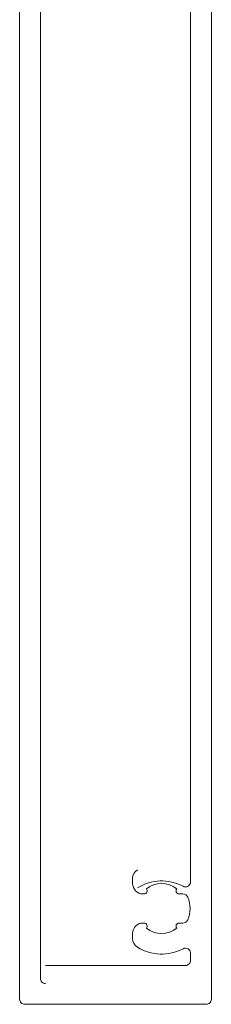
# Model space of a CAD drawing. Header units: millimetres. Extents: x 213386 to 506888, y 183055 to 450952.
# Tile 913 of 1056: x 393264 to 393283, y 342470 to 342565. Entities that reach past the tile are written whole.
import ezdxf

# ---------------------------------------------------------------- set-up
doc = ezdxf.new("R2010")
doc.units = ezdxf.units.MM
doc.layers.add('FASÁDA DETAILNÍ', color=255, linetype='Continuous', lineweight=0)
doc.layers.add('NOVA', color=255, linetype='Continuous', lineweight=0)

# ---------------------------------------------------------------- blocks, each defined once
blk = doc.blocks.new('A$C69D17D4D')
at = {"layer": 'FASÁDA DETAILNÍ'}
for points in [[(-4696.505, 24845.589), (-4696.505, 24722.582, 0.414214), (-4696.005, 24722.082), (-4678.505, 24722.082, 0.414214), (-4678.005, 24722.582), (-4678.005, 24841.118, -0.414214)], [(-4694.005, 24724.082, -0.414214), (-4694.505, 24724.582), (-4694.505, 24838.252, -0.414214)], [(-4680.005, 24827.925), (-4680.005, 24733.899, -0.565741), (-4680.74, 24733.457, 0.267763), (-4685.135, 24733.305)], [(-4694.005, 24725.828), (-4680.505, 24725.828, 0.414214), (-4680.005, 24726.328), (-4680.005, 24726.991, 0.565741), (-4680.74, 24727.433, -0.267763), (-4685.135, 24727.585, -0.258777), (-4685.605, 24728.434), (-4685.605, 24728.918, -0.414214), (-4684.605, 24729.918), (-4684.499, 24729.918, -0.64518), (-4684.274, 24729.42, 0.341732), (-4681.337, 24729.42, -0.64518), (-4681.111, 24729.918), (-4680.743, 24729.918, 0.298217), (-4680.285, 24730.218, 0.208712), (-4680.285, 24732.418, 0.298217), (-4680.743, 24732.718), (-4681.111, 24732.718, -0.64518), (-4681.337, 24733.216, 0.341732), (-4684.274, 24733.216, -0.64518), (-4684.499, 24732.718), (-4684.605, 24732.718, -0.414214), (-4685.605, 24733.718), (-4685.605, 24734.202, -0.258777), (-4685.135, 24735.051)]]:
    blk.add_lwpolyline(points, format="xyb", dxfattribs=at)

msp = doc.modelspace()

# ---------------------------------------------------------------- block references
at = {"layer": 'NOVA', "ltscale": 300}
msp.add_blockref('A$C69D17D4D', (397960.638, 317748.154), dxfattribs=at)

doc.saveas('drawing.dxf')
